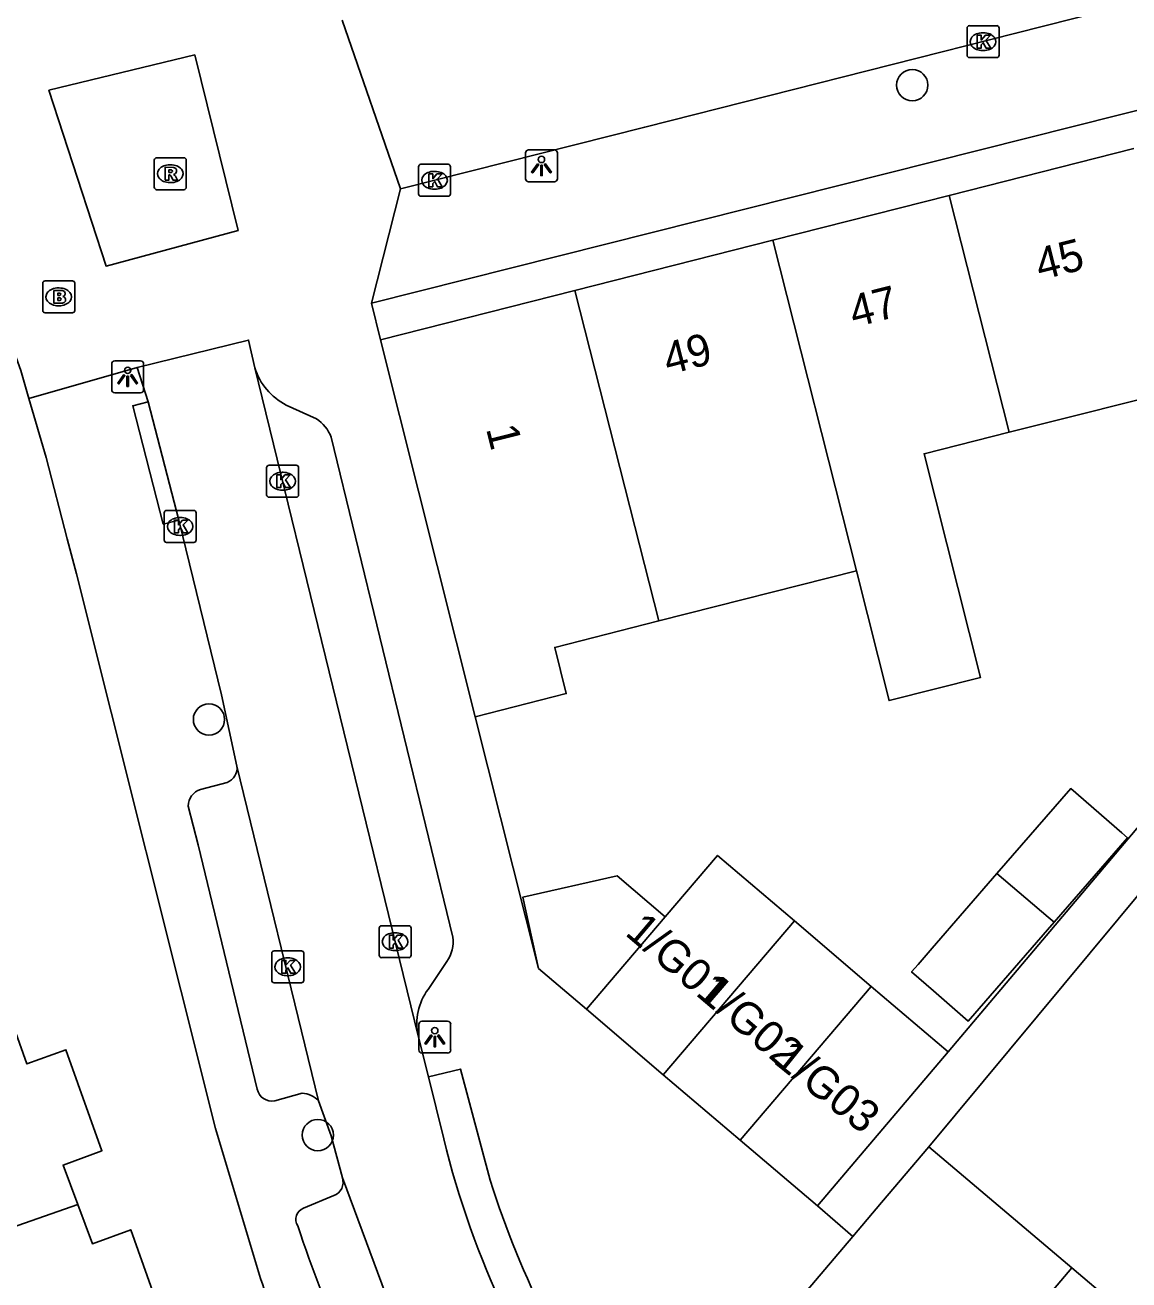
# Model space of a CAD drawing. Extents: x 162532 to 163264, y 381233 to 382042.
# Drawn here: x 162789.65 to 162824.2, y 381670.92 to 381710.2 of the extents above; entities that cross this region are included whole.
import ezdxf

# ---------------------------------------------------------------- set-up
doc = ezdxf.new("R2010")
doc.units = 0
for name, color, linetype in [('IMGEO_Boom', 7, 'Continuous'), ('IMGEO_Brandkraan', 7, 'Continuous'), ('IMGEO_Kolk', 7, 'Continuous'), ('IMGEO_Lichtpunt', 7, 'Continuous'), ('IMGEO_Pand', 7, 'Continuous'), ('IMGEO_Pand_nummerreeks', 7, 'Continuous'), ('IMGEO_Rijbaan_lokaal_open', 7, 'Continuous'), ('IMGEO_Rioolput', 7, 'Continuous'), ('IMGEO_Voetpad_open', 7, 'Continuous')]:
    doc.layers.add(name, color=color, linetype=linetype)

msp = doc.modelspace()

# ---------------------------------------------------------------- linework, layer by layer
at = {"layer": 'IMGEO_Boom'}
for centre in [(162817.42, 381708.317), (162795.409, 381688.461), (162798.814, 381675.45)]:
    msp.add_circle(centre, 0.489, dxfattribs=at)
at = {"layer": 'IMGEO_Brandkraan'}
for p, q in [((162790.206, 381701.263), (162790.206, 381702.115)), ((162790.281, 381702.189), (162791.133, 381702.189)), ((162791.207, 381702.115), (162791.207, 381701.263)), ((162790.694, 381701.969), (162790.719, 381701.969)), ((162790.717, 381701.409), (162790.692, 381701.409)), ((162791.133, 381701.189), (162790.281, 381701.189))]:
    msp.add_line(p, q, dxfattribs=at)
for points in [[(162790.206, 381701.263), (162790.206, 381702.115)], [(162790.281, 381702.189), (162791.133, 381702.189)], [(162791.207, 381702.115), (162791.207, 381701.263)], [(162790.554, 381701.889), (162790.554, 381701.489), (162790.767, 381701.489)], [(162790.785, 381701.889), (162790.554, 381701.889)], [(162790.733, 381701.808), (162790.679, 381701.808), (162790.679, 381701.732)], [(162790.679, 381701.732), (162790.732, 381701.732)], [(162790.741, 381701.656), (162790.679, 381701.656), (162790.679, 381701.575)], [(162790.679, 381701.575), (162790.741, 381701.575)], [(162791.133, 381701.189), (162790.281, 381701.189)]]:
    msp.add_lwpolyline(points, dxfattribs=at)
for centre, radius, start, end in [((162790.283, 381702.113), 0.0765, 91.552, 178.448), ((162790.283, 381702.113), 0.0765, 91.552, 178.448), ((162791.131, 381702.113), 0.0765, 1.552, 88.448), ((162791.131, 381702.113), 0.0765, 1.552, 88.448), ((162790.734, 381701.77), 0.0379, 267.8285, 90.9355), ((162790.742, 381701.615), 0.0404, 269.8759, 90.5077), ((162790.789, 381701.744), 0.145, 59.4692, 91.5367), ((162790.814, 381701.791), 0.0922, 285.5137, 58.1501), ((162790.819, 381701.599), 0.105, 301.3115, 78.989), ((162790.283, 381701.265), 0.0765, 181.552, 268.448), ((162790.283, 381701.265), 0.0765, 181.552, 268.448), ((162790.773, 381701.74), 0.251, 268.6676, 293.5347), ((162791.131, 381701.265), 0.0765, 271.552, 358.448), ((162791.131, 381701.265), 0.0765, 271.552, 358.448)]:
    msp.add_arc(centre, radius, start, end, dxfattribs=at)
for centre, major_axis, ratio, start_param, end_param in [((162790.693, 381701.689), (-0.387, 0.002), 0.722429, 4.712389, 7.853982), ((162790.718, 381701.689), (-0.39, 0.002), 0.717154, 1.570796, 4.712389)]:
    msp.add_ellipse(centre, major_axis=major_axis, ratio=ratio, start_param=start_param, end_param=end_param, dxfattribs=at)
at = {"layer": 'IMGEO_Kolk'}
for p, q in [((162819.135, 381709.252), (162819.135, 381710.104)), ((162819.21, 381710.178), (162820.062, 381710.178)), ((162819.623, 381709.958), (162819.648, 381709.958)), ((162820.136, 381710.104), (162820.136, 381709.252)), ((162820.062, 381709.178), (162819.21, 381709.178)), ((162819.646, 381709.398), (162819.621, 381709.398)), ((162801.967, 381704.912), (162801.967, 381705.764)), ((162802.042, 381705.838), (162802.894, 381705.838)), ((162802.455, 381705.618), (162802.48, 381705.618)), ((162802.968, 381705.764), (162802.968, 381704.912)), ((162802.894, 381704.838), (162802.042, 381704.838)), ((162802.478, 381705.058), (162802.453, 381705.058)), ((162797.213, 381695.49), (162797.213, 381696.342)), ((162797.288, 381696.416), (162798.14, 381696.416)), ((162797.701, 381696.196), (162797.726, 381696.196)), ((162798.214, 381696.342), (162798.214, 381695.49)), ((162798.14, 381695.416), (162797.288, 381695.416)), ((162797.724, 381695.636), (162797.699, 381695.636)), ((162794.082, 381695.002), (162794.934, 381695.002)), ((162794.007, 381694.076), (162794.007, 381694.928)), ((162794.495, 381694.782), (162794.52, 381694.782)), ((162795.008, 381694.928), (162795.008, 381694.076)), ((162794.518, 381694.222), (162794.493, 381694.222)), ((162794.934, 381694.002), (162794.082, 381694.002)), ((162800.809, 381682.003), (162801.661, 381682.003)), ((162800.734, 381681.077), (162800.734, 381681.929)), ((162801.222, 381681.783), (162801.247, 381681.783)), ((162801.735, 381681.929), (162801.735, 381681.077)), ((162797.448, 381681.217), (162798.3, 381681.217)), ((162801.245, 381681.223), (162801.22, 381681.223)), ((162797.373, 381680.291), (162797.373, 381681.143)), ((162797.861, 381680.997), (162797.886, 381680.997)), ((162798.374, 381681.143), (162798.374, 381680.291)), ((162801.661, 381681.003), (162800.809, 381681.003)), ((162797.884, 381680.437), (162797.859, 381680.437)), ((162798.3, 381680.217), (162797.448, 381680.217))]:
    msp.add_line(p, q, dxfattribs=at)
for points in [[(162819.135, 381709.252), (162819.135, 381710.104)], [(162819.21, 381710.178), (162820.062, 381710.178)], [(162819.456, 381709.878), (162819.579, 381709.878), (162819.579, 381709.727), (162819.709, 381709.878), (162819.873, 381709.878), (162819.727, 381709.727), (162819.88, 381709.478), (162819.728, 381709.478), (162819.643, 381709.642), (162819.579, 381709.575), (162819.579, 381709.478), (162819.456, 381709.478), (162819.456, 381709.878)], [(162820.136, 381710.104), (162820.136, 381709.252)], [(162820.062, 381709.178), (162819.21, 381709.178)], [(162801.967, 381704.912), (162801.967, 381705.764)], [(162802.042, 381705.838), (162802.894, 381705.838)], [(162802.968, 381705.764), (162802.968, 381704.912)], [(162802.288, 381705.538), (162802.411, 381705.538), (162802.411, 381705.387), (162802.541, 381705.538), (162802.705, 381705.538), (162802.559, 381705.387), (162802.712, 381705.138), (162802.56, 381705.138), (162802.475, 381705.302), (162802.411, 381705.235), (162802.411, 381705.138), (162802.288, 381705.138), (162802.288, 381705.538)], [(162802.894, 381704.838), (162802.042, 381704.838)], [(162797.213, 381695.49), (162797.213, 381696.342)], [(162797.288, 381696.416), (162798.14, 381696.416)], [(162797.534, 381696.116), (162797.657, 381696.116), (162797.657, 381695.965), (162797.787, 381696.116), (162797.951, 381696.116), (162797.805, 381695.965), (162797.958, 381695.716), (162797.806, 381695.716), (162797.721, 381695.88), (162797.657, 381695.813), (162797.657, 381695.716), (162797.534, 381695.716), (162797.534, 381696.116)], [(162798.214, 381696.342), (162798.214, 381695.49)], [(162798.14, 381695.416), (162797.288, 381695.416)], [(162794.082, 381695.002), (162794.934, 381695.002)], [(162794.007, 381694.076), (162794.007, 381694.928)], [(162794.328, 381694.702), (162794.451, 381694.702), (162794.451, 381694.551), (162794.581, 381694.702), (162794.745, 381694.702), (162794.599, 381694.551), (162794.752, 381694.302), (162794.6, 381694.302), (162794.515, 381694.466), (162794.451, 381694.399), (162794.451, 381694.302), (162794.328, 381694.302), (162794.328, 381694.702)], [(162795.008, 381694.928), (162795.008, 381694.076)], [(162794.934, 381694.002), (162794.082, 381694.002)], [(162800.809, 381682.003), (162801.661, 381682.003)], [(162800.734, 381681.077), (162800.734, 381681.929)], [(162801.055, 381681.703), (162801.178, 381681.703), (162801.178, 381681.552), (162801.308, 381681.703), (162801.472, 381681.703), (162801.326, 381681.552), (162801.479, 381681.303), (162801.327, 381681.303), (162801.242, 381681.467), (162801.178, 381681.4), (162801.178, 381681.303), (162801.055, 381681.303), (162801.055, 381681.703)], [(162801.735, 381681.929), (162801.735, 381681.077)], [(162797.448, 381681.217), (162798.3, 381681.217)], [(162797.373, 381680.291), (162797.373, 381681.143)], [(162797.694, 381680.917), (162797.817, 381680.917), (162797.817, 381680.766), (162797.947, 381680.917), (162798.111, 381680.917), (162797.965, 381680.766), (162798.118, 381680.517), (162797.966, 381680.517), (162797.881, 381680.681), (162797.817, 381680.614), (162797.817, 381680.517), (162797.694, 381680.517), (162797.694, 381680.917)], [(162798.374, 381681.143), (162798.374, 381680.291)], [(162801.661, 381681.003), (162800.809, 381681.003)], [(162798.3, 381680.217), (162797.448, 381680.217)]]:
    msp.add_lwpolyline(points, dxfattribs=at)
for centre, start, end in [((162819.212, 381710.102), 91.552, 178.448), ((162819.212, 381710.102), 91.552, 178.448), ((162820.06, 381710.102), 1.552, 88.448), ((162820.06, 381710.102), 1.552, 88.448), ((162819.212, 381709.254), 181.552, 268.448), ((162819.212, 381709.254), 181.552, 268.448), ((162820.06, 381709.254), 271.552, 358.448), ((162820.06, 381709.254), 271.552, 358.448), ((162802.044, 381705.762), 91.552, 178.448), ((162802.044, 381705.762), 91.552, 178.448), ((162802.892, 381705.762), 1.552, 88.448), ((162802.892, 381705.762), 1.552, 88.448), ((162802.044, 381704.914), 181.552, 268.448), ((162802.044, 381704.914), 181.552, 268.448), ((162802.892, 381704.914), 271.552, 358.448), ((162802.892, 381704.914), 271.552, 358.448), ((162797.29, 381696.34), 91.552, 178.448), ((162797.29, 381696.34), 91.552, 178.448), ((162798.138, 381696.34), 1.552, 88.448), ((162798.138, 381696.34), 1.552, 88.448), ((162797.29, 381695.492), 181.552, 268.448), ((162797.29, 381695.492), 181.552, 268.448), ((162798.138, 381695.492), 271.552, 358.448), ((162798.138, 381695.492), 271.552, 358.448), ((162794.084, 381694.926), 91.552, 178.448), ((162794.084, 381694.926), 91.552, 178.448), ((162794.932, 381694.926), 1.552, 88.448), ((162794.932, 381694.926), 1.552, 88.448), ((162794.084, 381694.078), 181.552, 268.448), ((162794.084, 381694.078), 181.552, 268.448), ((162794.932, 381694.078), 271.552, 358.448), ((162794.932, 381694.078), 271.552, 358.448), ((162800.811, 381681.927), 91.552, 178.448), ((162800.811, 381681.927), 91.552, 178.448), ((162801.659, 381681.927), 1.552, 88.448), ((162801.659, 381681.927), 1.552, 88.448), ((162797.45, 381681.141), 91.552, 178.448), ((162797.45, 381681.141), 91.552, 178.448), ((162798.298, 381681.141), 1.552, 88.448), ((162798.298, 381681.141), 1.552, 88.448), ((162800.811, 381681.079), 181.552, 268.448), ((162800.811, 381681.079), 181.552, 268.448), ((162801.659, 381681.079), 271.552, 358.448), ((162801.659, 381681.079), 271.552, 358.448), ((162797.45, 381680.293), 181.552, 268.448), ((162797.45, 381680.293), 181.552, 268.448), ((162798.298, 381680.293), 271.552, 358.448), ((162798.298, 381680.293), 271.552, 358.448)]:
    msp.add_arc(centre, 0.0765, start, end, dxfattribs=at)
for centre, major_axis, ratio, start_param, end_param in [((162819.622, 381709.678), (-0.387, 0.002), 0.722429, 4.712389, 7.853982), ((162819.647, 381709.678), (-0.39, 0.002), 0.717154, 1.570796, 4.712389), ((162802.454, 381705.338), (-0.387, 0.002), 0.722429, 4.712389, 7.853982), ((162802.479, 381705.338), (-0.39, 0.002), 0.717154, 1.570796, 4.712389), ((162797.7, 381695.916), (-0.387, 0.002), 0.722429, 4.712389, 7.853982), ((162797.725, 381695.916), (-0.39, 0.002), 0.717154, 1.570796, 4.712389), ((162794.494, 381694.502), (-0.387, 0.002), 0.722429, 4.712389, 7.853982), ((162794.519, 381694.502), (-0.39, 0.002), 0.717154, 1.570796, 4.712389), ((162801.221, 381681.503), (-0.387, 0.002), 0.722429, 4.712389, 7.853982), ((162801.246, 381681.503), (-0.39, 0.002), 0.717154, 1.570796, 4.712389), ((162797.86, 381680.717), (-0.387, 0.002), 0.722429, 4.712389, 7.853982), ((162797.885, 381680.717), (-0.39, 0.002), 0.717154, 1.570796, 4.712389)]:
    msp.add_ellipse(centre, major_axis=major_axis, ratio=ratio, start_param=start_param, end_param=end_param, dxfattribs=at)
at = {"layer": 'IMGEO_Lichtpunt'}
for p, q in [((162805.316, 381706.193), (162805.316, 381705.386)), ((162805.316, 381706.193), (162805.316, 381705.386)), ((162806.218, 381706.288), (162805.41, 381706.288)), ((162806.218, 381706.288), (162805.41, 381706.288)), ((162806.312, 381705.386), (162806.312, 381706.193)), ((162806.312, 381705.386), (162806.312, 381706.193)), ((162805.41, 381705.292), (162806.218, 381705.292)), ((162805.41, 381705.292), (162806.218, 381705.292)), ((162793.268, 381699.685), (162792.46, 381699.685)), ((162793.268, 381699.685), (162792.46, 381699.685)), ((162792.366, 381699.59), (162792.366, 381698.783)), ((162792.366, 381699.59), (162792.366, 381698.783)), ((162793.362, 381698.783), (162793.362, 381699.59)), ((162793.362, 381698.783), (162793.362, 381699.59)), ((162792.46, 381698.689), (162793.268, 381698.689)), ((162792.46, 381698.689), (162793.268, 381698.689)), ((162801.977, 381678.92), (162801.977, 381678.113)), ((162801.977, 381678.92), (162801.977, 381678.113)), ((162802.879, 381679.015), (162802.071, 381679.015)), ((162802.879, 381679.015), (162802.071, 381679.015)), ((162802.973, 381678.113), (162802.973, 381678.92)), ((162802.973, 381678.113), (162802.973, 381678.92)), ((162802.071, 381678.019), (162802.879, 381678.019)), ((162802.071, 381678.019), (162802.879, 381678.019))]:
    msp.add_line(p, q, dxfattribs=at)
for points in [[(162805.69, 381705.857), (162805.729, 381705.829), (162805.541, 381705.567), (162805.503, 381705.594), (162805.69, 381705.857)], [(162805.792, 381705.809), (162805.839, 381705.809), (162805.839, 381705.487), (162805.792, 381705.487), (162805.792, 381705.809)], [(162805.902, 381705.829), (162805.94, 381705.856), (162806.127, 381705.594), (162806.088, 381705.566), (162805.902, 381705.829)], [(162792.74, 381699.254), (162792.779, 381699.226), (162792.591, 381698.964), (162792.553, 381698.991), (162792.74, 381699.254)], [(162792.842, 381699.206), (162792.889, 381699.206), (162792.889, 381698.884), (162792.842, 381698.884), (162792.842, 381699.206)], [(162792.952, 381699.226), (162792.99, 381699.253), (162793.177, 381698.991), (162793.138, 381698.963), (162792.952, 381699.226)], [(162802.351, 381678.584), (162802.39, 381678.556), (162802.202, 381678.294), (162802.164, 381678.321), (162802.351, 381678.584)], [(162802.453, 381678.536), (162802.5, 381678.536), (162802.5, 381678.214), (162802.453, 381678.214), (162802.453, 381678.536)], [(162802.563, 381678.556), (162802.601, 381678.583), (162802.788, 381678.321), (162802.749, 381678.293), (162802.563, 381678.556)]]:
    msp.add_lwpolyline(points, dxfattribs=at)
for centre in [(162805.815, 381705.991), (162792.865, 381699.388), (162802.476, 381678.718)]:
    msp.add_circle(centre, 0.0994, dxfattribs=at)
for centre, start, end in [((162805.41, 381706.193), 90, 180), ((162805.41, 381706.193), 90, 180), ((162806.218, 381706.193), 0, 90), ((162806.218, 381706.193), 0, 90), ((162805.41, 381705.386), 180, 270), ((162805.41, 381705.386), 180, 270), ((162806.218, 381705.386), 270, 0), ((162806.218, 381705.386), 270, 360), ((162792.46, 381699.59), 90, 180), ((162792.46, 381699.59), 90, 180), ((162793.268, 381699.59), 0, 90), ((162793.268, 381699.59), 0, 90), ((162792.46, 381698.783), 180, 270), ((162792.46, 381698.783), 180, 270), ((162793.268, 381698.783), 270, 0), ((162793.268, 381698.783), 270, 360), ((162802.071, 381678.92), 90, 180), ((162802.071, 381678.92), 90, 180), ((162802.879, 381678.92), 0, 90), ((162802.879, 381678.92), 0, 90), ((162802.071, 381678.113), 180, 270), ((162802.071, 381678.113), 180, 270), ((162802.879, 381678.113), 270, 0), ((162802.879, 381678.113), 270, 360)]:
    msp.add_arc(centre, 0.0946, start, end, dxfattribs=at)
at = {"layer": 'IMGEO_Pand'}
for points in [[(162824.356, 381706.332), (162818.574, 381704.864)], [(162818.574, 381704.864), (162813.051, 381703.462)], [(162818.574, 381704.864), (162820.455, 381697.449)], [(162813.051, 381703.462), (162806.859, 381701.891)], [(162815.673, 381693.113), (162813.051, 381703.462)], [(162800.78, 381700.348), (162806.859, 381701.891)], [(162806.859, 381701.891), (162808.736, 381694.502), (162809.488, 381691.542)], [(162803.738, 381688.547), (162800.78, 381700.348)], [(162826.241, 381698.905), (162820.455, 381697.449)], [(162820.455, 381697.449), (162817.789, 381696.779), (162819.552, 381689.77), (162816.695, 381689.052), (162815.673, 381693.113)], [(162815.673, 381693.113), (162809.488, 381691.542)], [(162809.488, 381691.542), (162806.23, 381690.715), (162806.593, 381689.272), (162803.738, 381688.547)], [(162820.069, 381683.633), (162822.381, 381686.296), (162823.975, 381684.911), (162824.154, 381684.756), (162821.858, 381682.113)], [(162809.688, 381682.281), (162811.328, 381684.204), (162813.732, 381682.153)], [(162805.722, 381680.662), (162805.227, 381682.896), (162808.183, 381683.562), (162809.688, 381682.281)], [(162821.858, 381682.113), (162819.171, 381679.018), (162818.086, 381679.96), (162817.398, 381680.557), (162817.6, 381680.79), (162818.039, 381681.295), (162820.069, 381683.633)], [(162820.069, 381683.633), (162821.678, 381682.266), (162821.858, 381682.113)], [(162807.22, 381679.387), (162809.688, 381682.281)], [(162813.732, 381682.153), (162809.626, 381677.339)], [(162813.732, 381682.153), (162816.137, 381680.103)], [(162807.22, 381679.387), (162805.722, 381680.662)], [(162816.137, 381680.103), (162812.033, 381675.291)], [(162816.137, 381680.103), (162818.541, 381678.052)], [(162789.08, 381679.441), (162789.711, 381677.679), (162790.93, 381678.12), (162792.06, 381674.959), (162790.842, 381674.511), (162791.301, 381673.278)], [(162809.626, 381677.339), (162807.22, 381679.387)], [(162814.451, 381673.234), (162818.541, 381678.052)], [(162812.033, 381675.291), (162809.626, 381677.339)], [(162814.451, 381673.234), (162812.033, 381675.291)], [(162817.941, 381675.081), (162816.461, 381673.334), (162815.562, 381672.274)], [(162822.416, 381671.289), (162817.941, 381675.081)], [(162791.301, 381673.278), (162785.064, 381671.098)], [(162791.301, 381673.278), (162791.759, 381672.047), (162792.962, 381672.487), (162794.105, 381669.28)], [(162813.228, 381669.519), (162815.562, 381672.274)], [(162826.776, 381667.595), (162828.812, 381669.998), (162826.729, 381671.763), (162824.693, 381669.36), (162822.416, 381671.289)], [(162822.416, 381671.289), (162817.704, 381665.727)]]:
    msp.add_lwpolyline(points, dxfattribs=at)
at = {"layer": 'IMGEO_Rijbaan_lokaal_open'}
for points in [[(162856.627, 381721.906), (162857.3, 381719.211), (162850.143, 381717.392), (162834.93, 381713.565), (162820.665, 381709.939), (162809.05, 381707.004), (162801.406, 381705.07)], [(162801.406, 381705.07), (162799.576, 381710.347)], [(162796.327, 381703.767), (162792.191, 381702.654), (162790.402, 381708.155), (162794.965, 381709.262), (162796.327, 381703.767)], [(162796.845, 381699.467), (162796.65, 381700.335), (162793.165, 381699.477)], [(162793.165, 381699.477), (162793.507, 381698.406)], [(162801.954, 381678.557), (162796.845, 381699.467)], [(162793.507, 381698.406), (162794.461, 381694.698)], [(162794.461, 381694.698), (162795.797, 381689.235), (162796.284, 381686.998)], [(162798.837, 381676.52), (162796.284, 381686.998)], [(162802.284, 381677.273), (162801.954, 381678.557)], [(162802.757, 381675.336), (162802.284, 381677.273)], [(162798.837, 381676.52), (162799.237, 381675.427), (162799.583, 381674.114)], [(162803.708, 381664.918), (162801.431, 381669.135), (162799.583, 381674.114)]]:
    msp.add_lwpolyline(points, dxfattribs=at)
msp.add_arc((162830.762, 381682.175), 28.828, 193.7241, 216.7618, dxfattribs=at)
at = {"layer": 'IMGEO_Rioolput'}
for p, q in [((162793.697, 381705.118), (162793.697, 381705.97)), ((162793.772, 381706.044), (162794.624, 381706.044)), ((162794.698, 381705.97), (162794.698, 381705.118)), ((162794.185, 381705.824), (162794.21, 381705.824)), ((162794.208, 381705.264), (162794.183, 381705.264)), ((162794.624, 381705.044), (162793.772, 381705.044))]:
    msp.add_line(p, q, dxfattribs=at)
for points in [[(162793.697, 381705.118), (162793.697, 381705.97)], [(162793.772, 381706.044), (162794.624, 381706.044)], [(162794.698, 381705.97), (162794.698, 381705.118)], [(162794.286, 381705.742), (162794.034, 381705.744), (162794.034, 381705.344)], [(162794.212, 381705.663), (162794.158, 381705.663), (162794.158, 381705.582)], [(162794.158, 381705.582), (162794.21, 381705.582)], [(162794.034, 381705.344), (162794.158, 381705.344), (162794.158, 381705.506), (162794.169, 381705.506)], [(162794.216, 381705.477), (162794.287, 381705.344), (162794.427, 381705.344), (162794.362, 381705.47)], [(162794.624, 381705.044), (162793.772, 381705.044)]]:
    msp.add_lwpolyline(points, dxfattribs=at)
for centre, radius, start, end in [((162793.774, 381705.968), 0.0765, 91.552, 178.448), ((162793.774, 381705.968), 0.0765, 91.552, 178.448), ((162794.622, 381705.968), 0.0765, 1.552, 88.448), ((162794.622, 381705.968), 0.0765, 1.552, 88.448), ((162794.194, 381705.771), 0.19, 274.7715, 282.9687), ((162794.218, 381705.567), 0.0964, 77.0061, 93.1865), ((162794.232, 381705.624), 0.0378, 276.6634, 79.6772), ((162794.285, 381705.632), 0.109, 350.3612, 89.416), ((162794.283, 381705.632), 0.112, 277.5842, 350.9817), ((162794.168, 381705.453), 0.0533, 26.0293, 88.6989), ((162794.267, 381705.417), 0.108, 29.5134, 73.7905), ((162793.774, 381705.12), 0.0765, 181.552, 268.448), ((162793.774, 381705.12), 0.0765, 181.552, 268.448), ((162794.622, 381705.12), 0.0765, 271.552, 358.448), ((162794.622, 381705.12), 0.0765, 271.552, 358.448)]:
    msp.add_arc(centre, radius, start, end, dxfattribs=at)
for centre, major_axis, ratio, start_param, end_param in [((162794.184, 381705.544), (-0.387, 0.002), 0.722429, 4.712389, 7.853982), ((162794.209, 381705.544), (-0.39, 0.002), 0.717154, 1.570796, 4.712389)]:
    msp.add_ellipse(centre, major_axis=major_axis, ratio=ratio, start_param=start_param, end_param=end_param, dxfattribs=at)
at = {"layer": 'IMGEO_Voetpad_open'}
for points in [[(162789.773, 381698.509), (162789.52, 381699.38), (162782.086, 381720.178), (162778.489, 381721.436)], [(162800.493, 381701.494), (162859.084, 381716.26)], [(162800.493, 381701.494), (162801.406, 381705.07)], [(162800.78, 381700.348), (162800.493, 381701.494)], [(162789.773, 381698.509), (162793.165, 381699.477)], [(162796.957, 381671.171), (162795.609, 381675.656), (162791.265, 381693.022), (162790.971, 381694.117), (162790.309, 381696.659), (162789.773, 381698.509)], [(162793.507, 381698.406), (162793.023, 381698.282), (162793.977, 381694.574), (162794.461, 381694.698)], [(162797.828, 381698.3), (162798.772, 381697.871)], [(162799.238, 381697.297), (162803.043, 381681.649)], [(162803.738, 381688.547), (162805.722, 381680.662)], [(162795.979, 381686.491), (162795.141, 381686.269)], [(162818.541, 381678.052), (162825.588, 381686.396)], [(162817.941, 381675.081), (162826.389, 381685.247), (162829.11, 381686.291), (162832.622, 381682.981), (162866.593, 381652.054), (162866.531, 381651.986)], [(162794.755, 381685.749), (162795.066, 381684.534), (162796.914, 381676.889)], [(162802.854, 381680.885), (162802.266, 381680.01)], [(162802.284, 381677.273), (162803.278, 381677.516), (162804.211, 381674.035)], [(162797.469, 381676.522), (162798.324, 381676.758)], [(162799.312, 381673.554), (162798.368, 381673.162)], [(162815.562, 381672.274), (162814.451, 381673.234)]]:
    msp.add_lwpolyline(points, dxfattribs=at)
for centre, radius, start, end in [((162798.716, 381700.045), 1.958, 197.1783, 243.0386), ((162798.07, 381696.825), 1.26, 22.012, 56.1306), ((162795.808, 381686.939), 0.48, 290.8788, 7.0608), ((162795.316, 381685.736), 0.561, 108.1669, 178.6595), ((162801.992, 381681.504), 1.061, 324.3351, 7.8749), ((162803.724, 381678.937), 1.81, 143.643, 192.1191), ((162797.381, 381676.992), 0.478, 192.4544, 280.5954), ((162798.309, 381676.054), 0.704, 41.4357, 88.7876), ((162799.165, 381673.971), 0.442, 289.4647, 18.888), ((162832.428, 381682.945), 29.591, 197.5239, 216.0526), ((162798.498, 381672.815), 0.371, 110.5274, 214.0956), ((162841.214, 381686.828), 45.313, 198.2909, 209.1069), ((162833.936, 381683.11), 38.859, 197.8936, 208.1258)]:
    msp.add_arc(centre, radius, start, end, dxfattribs=at)

# ---------------------------------------------------------------- texts
at = {"layer": 'IMGEO_Pand_nummerreeks'}
for s, rotation, p in [('45', 14.2415, (162821.42, 381702.202)), ('47', 14.2415, (162815.598, 381700.725)), ('49', 14.2415, (162809.776, 381699.247)), ('1', 284.0716, (162804.076, 381697.565)), ('1/G01', 319.6351, (162808.396, 381681.735)), ('1/G02', 319.3987, (162810.682, 381679.797)), ('1/G03', 321.2258, (162813.04, 381677.733))]:
    msp.add_text(s, height=1, rotation=rotation, dxfattribs=at).set_placement(p)

doc.saveas('drawing.dxf')
